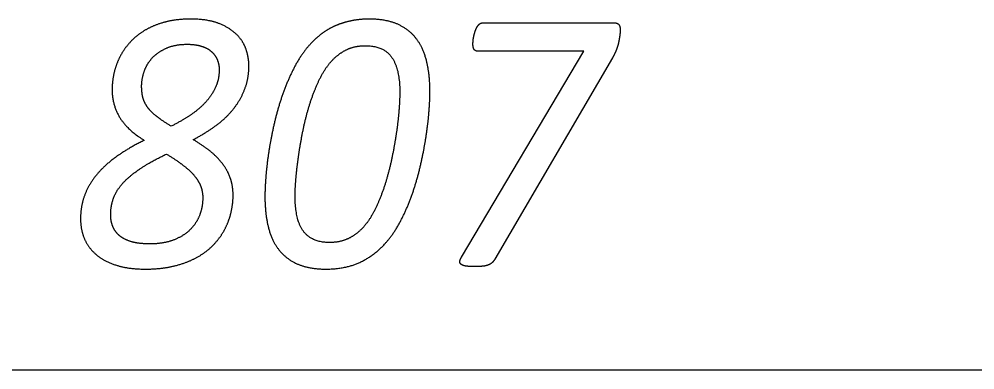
# Model space of a CAD drawing. Extents: x -14196 to 143, y -6096 to 28.
# Drawn here: x 91.1132 to 91.6029, y -4.8289 to -4.649 of the extents above; entities that cross this region are included whole.
import ezdxf

# ---------------------------------------------------------------- set-up
doc = ezdxf.new("R2010")
doc.units = 0
doc.layers.add('RS_Raster1', color=7, linetype='Continuous')
doc.layers.add('SH_Text', color=7, linetype='Continuous')

msp = doc.modelspace()

# ---------------------------------------------------------------- linework, layer by layer
at = {"layer": 'RS_Raster1'}
msp.add_line((81.09453, -4.82886), (94.54453, -4.82886), dxfattribs=at)
at = {"layer": 'SH_Text'}
for p, q in [((91.35081, -4.65089), (91.41754, -4.65089)), ((91.42116, -4.65445), (91.42116, -4.65445)), ((91.41718, -4.6689), (91.35693, -4.77204)), ((91.21568, -4.67499), (91.21568, -4.67499)), ((91.30822, -4.68654), (91.30822, -4.68654)), ((91.32366, -4.68635), (91.32366, -4.68635)), ((91.22281, -4.73936), (91.22281, -4.73936)), ((91.20726, -4.74071), (91.20726, -4.74071))]:
    msp.add_line(p, q, dxfattribs=at)
msp.add_lwpolyline([(91.33986, -4.77099), (91.40259, -4.66544), (91.34808, -4.66544)], dxfattribs=at)
for points in [[(91.18809, -4.6505), (91.18239, -4.65199), (91.17793, -4.65459)], [(91.20096, -4.64901), (91.1938, -4.64901), (91.18809, -4.6505)], [(91.21566, -4.65132), (91.20991, -4.64901), (91.20096, -4.64901)], [(91.22484, -4.65714), (91.22142, -4.65363), (91.21566, -4.65132)], [(91.27544, -4.65233), (91.27168, -4.65392), (91.26845, -4.65632)], [(91.28345, -4.64988), (91.2792, -4.65074), (91.27544, -4.65233)], [(91.29248, -4.64901), (91.2877, -4.64901), (91.28345, -4.64988)], [(91.30679, -4.65151), (91.30087, -4.64901), (91.29248, -4.64901)], [(91.31646, -4.65878), (91.3127, -4.65401), (91.30679, -4.65151)], [(91.34776, -4.65315), (91.34834, -4.65214), (91.34909, -4.65151)], [(91.34909, -4.65151), (91.34984, -4.65089), (91.35081, -4.65089)], [(91.41754, -4.65089), (91.41993, -4.65089), (91.42054, -4.6519)], [(91.42054, -4.6519), (91.42116, -4.65291), (91.42116, -4.65445)], [(91.17793, -4.65459), (91.17346, -4.65719), (91.17024, -4.66065)], [(91.22958, -4.66484), (91.22825, -4.66065), (91.22484, -4.65714)], [(91.26845, -4.65632), (91.26522, -4.65873), (91.26248, -4.66171)], [(91.34613, -4.65788), (91.34639, -4.65667), (91.34679, -4.65542)], [(91.34679, -4.65542), (91.34719, -4.65417), (91.34776, -4.65315)], [(91.42094, -4.65729), (91.42072, -4.65898), (91.42032, -4.66091)], [(91.42116, -4.65445), (91.42116, -4.65561), (91.42094, -4.65729)], [(91.17024, -4.66065), (91.16701, -4.66412), (91.16493, -4.66811)], [(91.18867, -4.66389), (91.19309, -4.66192), (91.19927, -4.66192)], [(91.19927, -4.66192), (91.20388, -4.66192), (91.20703, -4.66303)], [(91.26248, -4.66171), (91.25796, -4.66662), (91.25451, -4.67311)], [(91.32194, -4.67052), (91.32021, -4.66354), (91.31646, -4.65878)], [(91.34569, -4.66188), (91.34569, -4.6613), (91.34578, -4.66019)], [(91.34626, -4.66448), (91.34569, -4.66351), (91.34569, -4.66188)], [(91.34578, -4.66019), (91.34587, -4.65908), (91.34613, -4.65788)], [(91.42032, -4.66091), (91.41993, -4.66283), (91.41913, -4.66491)], [(91.18142, -4.66889), (91.18425, -4.66586), (91.18867, -4.66389)], [(91.20703, -4.66303), (91.21018, -4.66413), (91.21209, -4.66601)], [(91.21209, -4.66601), (91.21399, -4.66788), (91.21484, -4.67023)], [(91.2309, -4.67297), (91.2309, -4.66903), (91.22958, -4.66484)], [(91.27342, -4.67032), (91.27696, -4.66657), (91.28117, -4.6646)], [(91.28117, -4.6646), (91.28538, -4.66263), (91.29061, -4.66263)], [(91.29061, -4.66263), (91.29981, -4.66263), (91.30401, -4.66848)], [(91.34808, -4.66544), (91.34684, -4.66544), (91.34626, -4.66448)], [(91.41913, -4.66491), (91.41833, -4.66698), (91.41718, -4.6689)], [(91.16493, -4.66811), (91.16286, -4.67211), (91.16184, -4.67643)], [(91.17727, -4.67581), (91.17859, -4.67192), (91.18142, -4.66889)], [(91.21484, -4.67023), (91.21568, -4.67259), (91.21568, -4.67499)], [(91.26713, -4.67984), (91.26988, -4.67416), (91.27342, -4.67032)], [(91.30401, -4.66848), (91.30822, -4.67434), (91.30822, -4.68654)], [(91.32366, -4.68635), (91.32366, -4.67749), (91.32194, -4.67052)], [(91.16184, -4.67643), (91.16082, -4.68076), (91.16082, -4.68509)], [(91.17594, -4.68336), (91.17594, -4.67971), (91.17727, -4.67581)], [(91.21568, -4.67499), (91.21568, -4.67951), (91.214, -4.68351)], [(91.22882, -4.68481), (91.2309, -4.67932), (91.2309, -4.67297)], [(91.25451, -4.67311), (91.25106, -4.67961), (91.24845, -4.68687)], [(91.26226, -4.6921), (91.26438, -4.68551), (91.26713, -4.67984)], [(91.16082, -4.68509), (91.16082, -4.69308), (91.16471, -4.69943)], [(91.17652, -4.68894), (91.17594, -4.68644), (91.17594, -4.68336)], [(91.214, -4.68351), (91.21231, -4.6875), (91.20917, -4.69111)], [(91.22306, -4.69496), (91.22674, -4.69029), (91.22882, -4.68481)], [(91.30822, -4.68654), (91.30822, -4.6899), (91.30782, -4.69529)], [(91.32317, -4.69669), (91.32366, -4.69058), (91.32366, -4.68635)], [(91.17868, -4.6938), (91.17709, -4.69144), (91.17652, -4.68894)], [(91.20917, -4.69111), (91.20603, -4.69472), (91.20147, -4.69784)], [(91.24845, -4.68687), (91.24584, -4.69414), (91.24407, -4.70169)], [(91.18324, -4.69856), (91.18027, -4.69616), (91.17868, -4.6938)], [(91.21412, -4.70352), (91.21939, -4.69962), (91.22306, -4.69496)], [(91.25872, -4.70566), (91.26013, -4.69869), (91.26226, -4.6921)], [(91.30782, -4.69529), (91.30742, -4.70067), (91.30649, -4.70712)], [(91.16471, -4.69943), (91.1686, -4.70578), (91.17727, -4.71117)], [(91.19106, -4.70395), (91.1862, -4.70097), (91.18324, -4.69856)], [(91.20147, -4.69784), (91.19691, -4.70097), (91.19106, -4.70395)], [(91.32158, -4.70987), (91.32269, -4.7028), (91.32317, -4.69669)], [(91.20238, -4.71079), (91.20885, -4.70742), (91.21412, -4.70352)], [(91.24407, -4.70169), (91.2423, -4.70925), (91.24119, -4.71632)], [(91.25637, -4.71912), (91.2573, -4.71263), (91.25872, -4.70566)], [(91.17727, -4.71117), (91.1694, -4.71502), (91.16329, -4.71935)], [(91.21175, -4.71733), (91.20786, -4.71406), (91.20238, -4.71079)], [(91.30649, -4.70712), (91.30556, -4.71356), (91.3041, -4.72053)], [(91.31871, -4.72455), (91.32048, -4.71694), (91.32158, -4.70987)], [(91.16329, -4.71935), (91.15719, -4.72368), (91.15303, -4.72864)], [(91.17477, -4.72599), (91.18026, -4.72224), (91.18868, -4.7182)], [(91.18868, -4.7182), (91.19372, -4.72127), (91.1973, -4.72402)], [(91.21807, -4.72411), (91.21564, -4.7206), (91.21175, -4.71733)], [(91.24119, -4.71632), (91.24008, -4.72339), (91.2396, -4.7295)], [(91.25499, -4.73095), (91.25544, -4.72561), (91.25637, -4.71912)], [(91.3041, -4.72053), (91.30264, -4.7275), (91.30052, -4.73409)], [(91.1973, -4.72402), (91.20089, -4.72676), (91.2031, -4.72945)], [(91.22166, -4.73138), (91.22051, -4.72763), (91.21807, -4.72411)], [(91.31438, -4.73936), (91.31694, -4.73215), (91.31871, -4.72455)], [(91.15303, -4.72864), (91.14887, -4.73359), (91.14675, -4.73927)], [(91.166, -4.73349), (91.16928, -4.72974), (91.17477, -4.72599)], [(91.2031, -4.72945), (91.20531, -4.73215), (91.20628, -4.73489)], [(91.2396, -4.7295), (91.23911, -4.73561), (91.23911, -4.73984)], [(91.1614, -4.74114), (91.16273, -4.73725), (91.166, -4.73349)], [(91.20628, -4.73489), (91.20726, -4.73763), (91.20726, -4.74071)], [(91.22281, -4.73936), (91.22281, -4.73513), (91.22166, -4.73138)], [(91.25455, -4.73965), (91.25455, -4.73629), (91.25499, -4.73095)], [(91.30052, -4.73409), (91.2984, -4.74068), (91.29561, -4.7464)], [(91.14675, -4.73927), (91.14463, -4.74494), (91.14463, -4.75149)], [(91.22174, -4.74822), (91.22281, -4.74369), (91.22281, -4.73936)], [(91.23911, -4.73984), (91.23911, -4.74879), (91.24088, -4.75577)], [(91.25881, -4.75771), (91.25455, -4.75185), (91.25455, -4.73965)], [(91.30832, -4.75312), (91.31181, -4.74658), (91.31438, -4.73936)], [(91.16007, -4.74937), (91.16007, -4.74504), (91.1614, -4.74114)], [(91.20726, -4.74071), (91.20726, -4.74513), (91.20571, -4.74936)], [(91.16104, -4.75499), (91.16007, -4.75225), (91.16007, -4.74937)], [(91.20571, -4.74936), (91.20416, -4.7536), (91.20084, -4.75691)], [(91.21842, -4.75697), (91.22068, -4.75274), (91.22174, -4.74822)], [(91.29561, -4.7464), (91.29282, -4.75212), (91.28937, -4.75587)], [(91.14463, -4.75149), (91.14463, -4.75688), (91.14662, -4.76159)], [(91.16432, -4.7598), (91.16202, -4.75773), (91.16104, -4.75499)], [(91.30032, -4.76448), (91.30483, -4.75967), (91.30832, -4.75312)], [(91.17047, -4.76307), (91.16662, -4.76187), (91.16432, -4.7598)], [(91.20084, -4.75691), (91.19751, -4.76023), (91.19238, -4.76225)], [(91.21263, -4.76486), (91.21617, -4.76121), (91.21842, -4.75697)], [(91.24088, -4.75577), (91.24265, -4.76275), (91.24645, -4.76751)], [(91.27221, -4.76356), (91.26307, -4.76356), (91.25881, -4.75771)], [(91.28937, -4.75587), (91.28592, -4.75962), (91.28172, -4.76159)], [(91.14662, -4.76159), (91.1486, -4.76631), (91.15267, -4.76977)], [(91.18007, -4.76427), (91.17432, -4.76427), (91.17047, -4.76307)], [(91.19238, -4.76225), (91.18724, -4.76427), (91.18007, -4.76427)], [(91.20409, -4.77126), (91.20909, -4.76852), (91.21263, -4.76486)], [(91.28172, -4.76159), (91.27752, -4.76356), (91.27221, -4.76356)], [(91.28772, -4.77372), (91.2951, -4.77025), (91.30032, -4.76448)], [(91.15267, -4.76977), (91.15673, -4.77323), (91.16301, -4.77521)], [(91.24645, -4.76751), (91.25026, -4.77227), (91.25619, -4.77473)], [(91.19258, -4.77559), (91.19909, -4.77401), (91.20409, -4.77126)], [(91.25619, -4.77473), (91.26211, -4.77718), (91.27043, -4.77718)], [(91.27043, -4.77718), (91.28033, -4.77718), (91.28772, -4.77372)], [(91.3395, -4.77464), (91.3388, -4.77397), (91.33897, -4.7731)], [(91.33897, -4.7731), (91.33915, -4.77224), (91.33986, -4.77099)], [(91.34189, -4.7756), (91.34021, -4.77531), (91.3395, -4.77464)], [(91.35538, -4.77401), (91.35454, -4.77473), (91.35334, -4.77517)], [(91.35693, -4.77204), (91.35622, -4.77329), (91.35538, -4.77401)], [(91.16301, -4.77521), (91.16928, -4.77718), (91.17785, -4.77718)], [(91.17785, -4.77718), (91.18608, -4.77718), (91.19258, -4.77559)], [(91.34656, -4.77589), (91.34356, -4.77589), (91.34189, -4.7756)], [(91.35051, -4.77574), (91.34887, -4.77589), (91.34656, -4.77589)], [(91.35334, -4.77517), (91.35214, -4.7756), (91.35051, -4.77574)]]:
    msp.add_open_spline(points, degree=2, dxfattribs=at)

doc.saveas('drawing.dxf')
